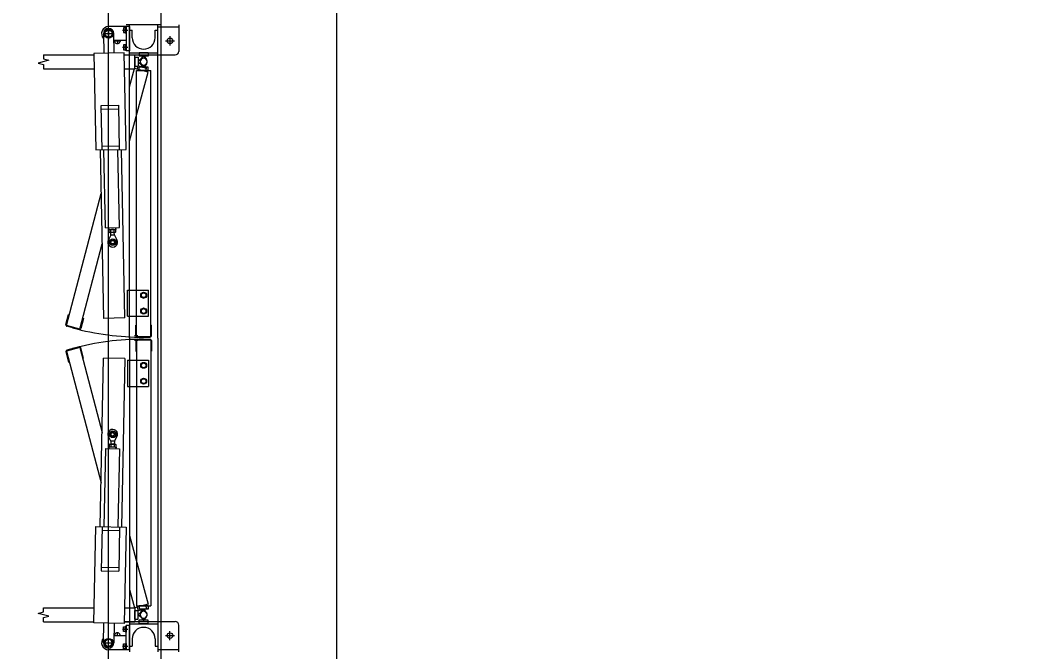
# Model space of a CAD drawing. Extents: x -264222 to -263592, y -1242345 to -1242048.
# Drawn here: x -263909.295 to -263906.403, y -1242120.997 to -1242119.195 of the extents above; entities that cross this region are included whole.
import ezdxf

# ---------------------------------------------------------------- set-up
doc = ezdxf.new("R2010")
doc.units = 0
doc.layers.add('HESCON_OSI_STAVBY_KFA', color=7, linetype='Continuous')
doc.layers.add('KFA_2D_SITUACIA_DSP', color=7, linetype='Continuous')

msp = doc.modelspace()

# ---------------------------------------------------------------- linework, layer by layer
at = {"layer": 'HESCON_OSI_STAVBY_KFA'}
msp.add_line((-263908.3928, -1242083.2372), (-263908.3928, -1242246.7072), dxfattribs=at)
at = {"layer": 'KFA_2D_SITUACIA_DSP'}
for p, q in [((-263908.8928, -1242125.4322), (-263908.8928, -1242101.7691)), ((-263908.9927, -1242119.2131), (-263909.0427, -1242119.2131)), ((-263908.8927, -1242119.2076), (-263908.9927, -1242119.2076)), ((-263908.9827, -1242119.2126), (-263908.9927, -1242119.2126)), ((-263908.9927, -1242119.2126), (-263908.9927, -1242119.2826)), ((-263908.9827, -1242120.1021), (-263908.9827, -1242119.2076)), ((-263908.9827, -1242119.2126), (-263908.9827, -1242119.2826)), ((-263908.9027, -1242120.1021), (-263908.9027, -1242119.2076)), ((-263908.8427, -1242119.2076), (-263908.8427, -1242119.2836)), ((-263909.0583, -1242119.2331), (-263909.0271, -1242119.2331)), ((-263909.0577, -1242119.2334), (-263909.0566, -1242119.2894)), ((-263909.0545, -1242119.2331), (-263909.0486, -1242119.2229)), ((-263909.0486, -1242119.2433), (-263909.0545, -1242119.2331)), ((-263909.0486, -1242119.2229), (-263909.0369, -1242119.2229)), ((-263909.0427, -1242119.2175), (-263909.0427, -1242119.2487)), ((-263909.0369, -1242119.2229), (-263909.031, -1242119.2331)), ((-263909.031, -1242119.2331), (-263909.0369, -1242119.2433)), ((-263909.0266, -1242119.2888), (-263909.0277, -1242119.2328)), ((-263909.0026, -1242119.2231), (-263908.9882, -1242119.2231)), ((-263909, -1242119.2163), (-263909, -1242119.2299)), ((-263908.9945, -1242119.2163), (-263909, -1242119.2163)), ((-263909, -1242119.2299), (-263908.9945, -1242119.2299)), ((-263908.9945, -1242119.2231), (-263908.9991, -1242119.2231)), ((-263908.9945, -1242119.2315), (-263908.9945, -1242119.2147)), ((-263908.9945, -1242119.2147), (-263908.9927, -1242119.2147)), ((-263908.9945, -1242119.2299), (-263908.9945, -1242119.2163)), ((-263908.9945, -1242119.2315), (-263908.9927, -1242119.2315)), ((-263908.9927, -1242119.2315), (-263908.9927, -1242119.2147)), ((-263908.9827, -1242119.2236), (-263908.9752, -1242119.2236)), ((-263908.9752, -1242119.2446), (-263908.9752, -1242119.2236)), ((-263908.9102, -1242119.2446), (-263908.9102, -1242119.2236)), ((-263908.9102, -1242119.2236), (-263908.9027, -1242119.2236)), ((-263908.9027, -1242119.2136), (-263908.8427, -1242119.2136)), ((-263908.8677, -1242119.2406), (-263908.8677, -1242119.2666)), ((-263909.0369, -1242119.2433), (-263909.0486, -1242119.2433)), ((-263908.9927, -1242119.2531), (-263909.0273, -1242119.2531)), ((-263909.0273, -1242119.2536), (-263909.0082, -1242119.2536)), ((-263909.0177, -1242119.2531), (-263909.0177, -1242119.2632)), ((-263909, -1242119.2653), (-263909, -1242119.2789)), ((-263908.9945, -1242119.2653), (-263909, -1242119.2653)), ((-263908.9945, -1242119.2805), (-263908.9945, -1242119.2637)), ((-263908.9945, -1242119.2637), (-263908.9927, -1242119.2637)), ((-263908.9945, -1242119.2789), (-263908.9945, -1242119.2653)), ((-263908.9927, -1242119.2805), (-263908.9927, -1242119.2637)), ((-263908.8807, -1242119.2536), (-263908.8547, -1242119.2536)), ((-263909.2284, -1242119.2931), (-263909.0851, -1242119.2931)), ((-263909.2284, -1242119.2931), (-263909.2284, -1242119.3051)), ((-263908.9981, -1242119.2883), (-263909.0851, -1242119.29)), ((-263909.0851, -1242119.29), (-263909.0796, -1242119.5649)), ((-263909.0026, -1242119.2721), (-263908.9882, -1242119.2721)), ((-263909, -1242119.2789), (-263908.9945, -1242119.2789)), ((-263908.9945, -1242119.2721), (-263908.9991, -1242119.2721)), ((-263908.9927, -1242119.5632), (-263908.9981, -1242119.2883)), ((-263908.998, -1242119.2931), (-263908.9682, -1242119.2931)), ((-263908.998, -1242119.2936), (-263908.9827, -1242119.2936)), ((-263908.9945, -1242119.2805), (-263908.9927, -1242119.2805)), ((-263908.9827, -1242119.2826), (-263908.9927, -1242119.2826)), ((-263908.9827, -1242119.2876), (-263908.9027, -1242119.2876)), ((-263908.9827, -1242119.2936), (-263908.9027, -1242119.2936)), ((-263908.9682, -1242119.3331), (-263908.9682, -1242119.2931)), ((-263908.9552, -1242119.2876), (-263908.9552, -1242119.2976)), ((-263908.9302, -1242119.2876), (-263908.9552, -1242119.2876)), ((-263908.9302, -1242119.2976), (-263908.9552, -1242119.2976)), ((-263908.9508, -1242119.3072), (-263908.9437, -1242119.2976)), ((-263908.9437, -1242119.2976), (-263908.9417, -1242119.2976)), ((-263908.9417, -1242119.2976), (-263908.9347, -1242119.3072)), ((-263908.9302, -1242119.2876), (-263908.9302, -1242119.2976)), ((-263908.9027, -1242119.2936), (-263908.8527, -1242119.2936)), ((-263909.2134, -1242119.3091), (-263909.2434, -1242119.3171)), ((-263909.2434, -1242119.3171), (-263909.2284, -1242119.3212)), ((-263909.2284, -1242119.3051), (-263909.2134, -1242119.3091)), ((-263909.2284, -1242119.3212), (-263909.2284, -1242119.3331)), ((-263908.9682, -1242119.3006), (-263908.9682, -1242119.3256)), ((-263908.9682, -1242119.3006), (-263908.9582, -1242119.3006)), ((-263908.9682, -1242119.3256), (-263908.9582, -1242119.3256)), ((-263908.9614, -1242119.3345), (-263908.9588, -1242119.3249)), ((-263908.9588, -1242119.3249), (-263908.9347, -1242119.3313)), ((-263908.9582, -1242119.3006), (-263908.9582, -1242119.3256)), ((-263908.9487, -1242119.3051), (-263908.9582, -1242119.3121)), ((-263908.9582, -1242119.3121), (-263908.9582, -1242119.3141)), ((-263908.9582, -1242119.3141), (-263908.9487, -1242119.3212)), ((-263908.9552, -1242119.3386), (-263908.9552, -1242119.3286)), ((-263908.9302, -1242119.3286), (-263908.9552, -1242119.3286)), ((-263908.9521, -1242119.3168), (-263908.9477, -1242119.3278)), ((-263908.9437, -1242119.3286), (-263908.9508, -1242119.3191)), ((-263908.9477, -1242119.3278), (-263908.9458, -1242119.3284)), ((-263908.9458, -1242119.3284), (-263908.9365, -1242119.3209)), ((-263908.9417, -1242119.3286), (-263908.9437, -1242119.3286)), ((-263908.9347, -1242119.3191), (-263908.9417, -1242119.3286)), ((-263908.9302, -1242119.3386), (-263908.9302, -1242119.3286)), ((-263909.2284, -1242119.3331), (-263909.0843, -1242119.3331)), ((-263908.9972, -1242119.3331), (-263908.9682, -1242119.3331)), ((-263908.9827, -1242119.3851), (-263908.9687, -1242119.3326)), ((-263908.9827, -1242119.5397), (-263908.93, -1242119.3429)), ((-263908.93, -1242119.3429), (-263908.9687, -1242119.3326)), ((-263908.9627, -1242120.0971), (-263908.9627, -1242119.3386)), ((-263908.9627, -1242119.3386), (-263908.9227, -1242119.3386)), ((-263908.9302, -1242119.3386), (-263908.9552, -1242119.3386)), ((-263908.9373, -1242119.341), (-263908.9347, -1242119.3313)), ((-263908.9227, -1242120.0971), (-263908.9227, -1242119.3386)), ((-263909.0637, -1242119.4385), (-263909.0137, -1242119.4375)), ((-263909.0612, -1242119.5646), (-263909.0637, -1242119.4385)), ((-263909.0112, -1242119.5636), (-263909.0137, -1242119.4375)), ((-263909.0635, -1242119.4485), (-263909.0135, -1242119.4475)), ((-263909.0614, -1242119.5546), (-263909.0114, -1242119.5536)), ((-263909.0796, -1242119.5649), (-263908.9927, -1242119.5632)), ((-263909.0667, -1242119.5647), (-263909.0571, -1242120.0456)), ((-263909.0517, -1242119.7873), (-263909.0562, -1242119.5645)), ((-263909.0117, -1242119.7865), (-263909.0162, -1242119.5637)), ((-263908.9961, -1242120.0444), (-263909.0057, -1242119.5635)), ((-263909.163, -1242120.0657), (-263909.0642, -1242119.6891)), ((-263909.0517, -1242119.7873), (-263909.0117, -1242119.7865)), ((-263909.0416, -1242119.7921), (-263909.0417, -1242119.7871)), ((-263909.0216, -1242119.7917), (-263909.0217, -1242119.7867)), ((-263909.0363, -1242119.8081), (-263909.0433, -1242119.8215)), ((-263909.0416, -1242119.7921), (-263909.0216, -1242119.7917)), ((-263909.0401, -1242119.792), (-263909.0414, -1242119.7928)), ((-263909.0413, -1242119.7993), (-263909.0414, -1242119.7928)), ((-263909.04, -1242119.8), (-263909.0413, -1242119.7993)), ((-263909.0401, -1242119.792), (-263909.0231, -1242119.7917)), ((-263909.04, -1242119.8), (-263909.023, -1242119.7997)), ((-263909.0364, -1242119.7992), (-263909.0365, -1242119.7927)), ((-263909.0363, -1242119.8081), (-263909.0365, -1242119.8)), ((-263909.0263, -1242119.8079), (-263909.0363, -1242119.8081)), ((-263909.0266, -1242119.799), (-263909.0267, -1242119.7925)), ((-263909.0263, -1242119.8079), (-263909.0265, -1242119.7998)), ((-263909.0263, -1242119.8079), (-263909.0188, -1242119.821)), ((-263909.0231, -1242119.7917), (-263909.0218, -1242119.7924)), ((-263909.023, -1242119.7997), (-263909.0217, -1242119.7989)), ((-263909.0217, -1242119.7989), (-263909.0218, -1242119.7924)), ((-263909.1244, -1242120.076), (-263909.0613, -1242119.8329)), ((-263908.9887, -1242119.9646), (-263908.9827, -1242119.9646)), ((-263908.9887, -1242120.0396), (-263908.9887, -1242119.9646)), ((-263908.9827, -1242119.9646), (-263908.9287, -1242119.9646)), ((-263908.9287, -1242120.0396), (-263908.9287, -1242119.9646)), ((-263908.9427, -1242119.9718), (-263908.9495, -1242119.9757)), ((-263908.9495, -1242119.9757), (-263908.9495, -1242119.9836)), ((-263908.9495, -1242119.9836), (-263908.9427, -1242119.9875)), ((-263908.9359, -1242119.9757), (-263908.9427, -1242119.9718)), ((-263908.9427, -1242119.9875), (-263908.9359, -1242119.9836)), ((-263908.9359, -1242119.9836), (-263908.9359, -1242119.9757)), ((-263908.9427, -1242120.0168), (-263908.9495, -1242120.0207)), ((-263908.9495, -1242120.0207), (-263908.9495, -1242120.0286)), ((-263908.9359, -1242120.0207), (-263908.9427, -1242120.0168)), ((-263908.9359, -1242120.0286), (-263908.9359, -1242120.0207)), ((-263909.1644, -1242120.0632), (-263909.1567, -1242120.0342)), ((-263909.1567, -1242120.0342), (-263909.1547, -1242120.0348)), ((-263909.1142, -1242120.0456), (-263909.1219, -1242120.0746)), ((-263909.1161, -1242120.0451), (-263909.1142, -1242120.0456)), ((-263908.9961, -1242120.0444), (-263909.0571, -1242120.0456)), ((-263908.9887, -1242120.0396), (-263908.9827, -1242120.0396)), ((-263908.9827, -1242120.0396), (-263908.9287, -1242120.0396)), ((-263908.9495, -1242120.0286), (-263908.9427, -1242120.0325)), ((-263908.9427, -1242120.0325), (-263908.9359, -1242120.0286)), ((-263909.1244, -1242120.076), (-263909.163, -1242120.0657)), ((-263909.1268, -1242120.0774), (-263909.1616, -1242120.0681)), ((-263908.9657, -1242120.0801), (-263908.9627, -1242120.0801)), ((-263908.9647, -1242120.0951), (-263908.9647, -1242120.0651)), ((-263908.9647, -1242120.0651), (-263908.9627, -1242120.0651)), ((-263908.9227, -1242120.0651), (-263908.9207, -1242120.0651)), ((-263908.9207, -1242120.0951), (-263908.9207, -1242120.0651)), ((-263908.9827, -1242120.1021), (-263908.9827, -1242120.9966)), ((-263908.9597, -1242120.0953), (-263908.9687, -1242120.0953)), ((-263908.9597, -1242120.1089), (-263908.9687, -1242120.1089)), ((-263908.9647, -1242120.1091), (-263908.9647, -1242120.1391)), ((-263908.9627, -1242120.0971), (-263908.9227, -1242120.0971)), ((-263908.9627, -1242120.1071), (-263908.9627, -1242120.8656)), ((-263908.9627, -1242120.1071), (-263908.9227, -1242120.1071)), ((-263908.9607, -1242120.0991), (-263908.9247, -1242120.0991)), ((-263908.9607, -1242120.1051), (-263908.9247, -1242120.1051)), ((-263908.9227, -1242120.1071), (-263908.9227, -1242120.8656)), ((-263908.9207, -1242120.1091), (-263908.9207, -1242120.1391)), ((-263908.9027, -1242120.1021), (-263908.9027, -1242120.9966)), ((-263909.1244, -1242120.1282), (-263909.163, -1242120.1386)), ((-263909.1268, -1242120.1268), (-263909.1616, -1242120.1361)), ((-263909.1244, -1242120.1282), (-263909.0613, -1242120.3713)), ((-263909.1142, -1242120.1586), (-263909.1219, -1242120.1296)), ((-263908.9657, -1242120.1242), (-263908.9627, -1242120.1242)), ((-263909.1644, -1242120.141), (-263909.1567, -1242120.17)), ((-263909.163, -1242120.1386), (-263909.0642, -1242120.5152)), ((-263909.1161, -1242120.1591), (-263909.1142, -1242120.1586)), ((-263909.0667, -1242120.6396), (-263909.0571, -1242120.1587)), ((-263908.9961, -1242120.1599), (-263909.0571, -1242120.1587)), ((-263908.9961, -1242120.1599), (-263909.0057, -1242120.6408)), ((-263908.9887, -1242120.1646), (-263908.9827, -1242120.1646)), ((-263908.9887, -1242120.1646), (-263908.9887, -1242120.2396)), ((-263908.9827, -1242120.1646), (-263908.9287, -1242120.1646)), ((-263908.9647, -1242120.1391), (-263908.9627, -1242120.1391)), ((-263908.9287, -1242120.1646), (-263908.9287, -1242120.2396)), ((-263908.9227, -1242120.1391), (-263908.9207, -1242120.1391)), ((-263909.1567, -1242120.17), (-263909.1547, -1242120.1695)), ((-263908.9495, -1242120.1757), (-263908.9427, -1242120.1718)), ((-263908.9495, -1242120.1836), (-263908.9495, -1242120.1757)), ((-263908.9427, -1242120.1875), (-263908.9495, -1242120.1836)), ((-263908.9427, -1242120.1718), (-263908.9359, -1242120.1757)), ((-263908.9359, -1242120.1836), (-263908.9427, -1242120.1875)), ((-263908.9359, -1242120.1757), (-263908.9359, -1242120.1836)), ((-263908.9495, -1242120.2207), (-263908.9427, -1242120.2168)), ((-263908.9495, -1242120.2286), (-263908.9495, -1242120.2207)), ((-263908.9427, -1242120.2168), (-263908.9359, -1242120.2207)), ((-263908.9359, -1242120.2207), (-263908.9359, -1242120.2286)), ((-263908.9887, -1242120.2396), (-263908.9827, -1242120.2396)), ((-263908.9827, -1242120.2396), (-263908.9287, -1242120.2396)), ((-263908.9427, -1242120.2325), (-263908.9495, -1242120.2286)), ((-263908.9359, -1242120.2286), (-263908.9427, -1242120.2325)), ((-263909.0363, -1242120.3961), (-263909.0433, -1242120.3827)), ((-263909.0363, -1242120.3961), (-263909.0365, -1242120.4043)), ((-263909.0263, -1242120.3963), (-263909.0363, -1242120.3961)), ((-263909.0263, -1242120.3963), (-263909.0265, -1242120.4045)), ((-263909.0263, -1242120.3963), (-263909.0188, -1242120.3832)), ((-263909.0517, -1242120.417), (-263909.0562, -1242120.6398)), ((-263909.0517, -1242120.417), (-263909.0117, -1242120.4178)), ((-263909.0416, -1242120.4122), (-263909.0417, -1242120.4172)), ((-263909.0416, -1242120.4122), (-263909.0216, -1242120.4126)), ((-263909.0413, -1242120.405), (-263909.0414, -1242120.4114)), ((-263909.0401, -1242120.4122), (-263909.0414, -1242120.4114)), ((-263909.04, -1242120.4042), (-263909.0413, -1242120.405)), ((-263909.0401, -1242120.4122), (-263909.0231, -1242120.4126)), ((-263909.04, -1242120.4042), (-263909.023, -1242120.4046)), ((-263909.0364, -1242120.4051), (-263909.0365, -1242120.4115)), ((-263909.0266, -1242120.4053), (-263909.0267, -1242120.4117)), ((-263909.0231, -1242120.4126), (-263909.0218, -1242120.4118)), ((-263909.023, -1242120.4046), (-263909.0217, -1242120.4054)), ((-263909.0217, -1242120.4054), (-263909.0218, -1242120.4118)), ((-263909.0216, -1242120.4126), (-263909.0217, -1242120.4176)), ((-263909.0117, -1242120.4178), (-263909.0162, -1242120.6406)), ((-263909.0851, -1242120.9143), (-263909.0796, -1242120.6393)), ((-263909.0796, -1242120.6393), (-263908.9927, -1242120.6411)), ((-263909.0612, -1242120.6397), (-263909.0637, -1242120.7657)), ((-263909.0614, -1242120.6497), (-263909.0114, -1242120.6507)), ((-263909.0112, -1242120.6407), (-263909.0137, -1242120.7667)), ((-263908.9927, -1242120.6411), (-263908.9981, -1242120.916)), ((-263908.9827, -1242120.6646), (-263908.93, -1242120.8613)), ((-263909.0637, -1242120.7657), (-263909.0137, -1242120.7667)), ((-263909.0635, -1242120.7557), (-263909.0135, -1242120.7567)), ((-263908.9827, -1242120.8191), (-263908.9687, -1242120.8717)), ((-263908.93, -1242120.8613), (-263908.9687, -1242120.8717)), ((-263909.2434, -1242120.8871), (-263909.2284, -1242120.8831)), ((-263909.2134, -1242120.8951), (-263909.2434, -1242120.8871)), ((-263909.2284, -1242120.8711), (-263909.0843, -1242120.8711)), ((-263909.2284, -1242120.8831), (-263909.2284, -1242120.8711)), ((-263908.9972, -1242120.8711), (-263908.9682, -1242120.8711)), ((-263908.9682, -1242120.8711), (-263908.9682, -1242120.9111)), ((-263908.9682, -1242120.9036), (-263908.9682, -1242120.8786)), ((-263908.9682, -1242120.8786), (-263908.9582, -1242120.8786)), ((-263908.9627, -1242120.8656), (-263908.9227, -1242120.8656)), ((-263908.9614, -1242120.8697), (-263908.9588, -1242120.8794)), ((-263908.9588, -1242120.8794), (-263908.9347, -1242120.8729)), ((-263908.9582, -1242120.9036), (-263908.9582, -1242120.8786)), ((-263908.9582, -1242120.8901), (-263908.9487, -1242120.8831)), ((-263908.9582, -1242120.8921), (-263908.9582, -1242120.8901)), ((-263908.9552, -1242120.8656), (-263908.9552, -1242120.8756)), ((-263908.9302, -1242120.8656), (-263908.9552, -1242120.8656)), ((-263908.9302, -1242120.8756), (-263908.9552, -1242120.8756)), ((-263908.9521, -1242120.8875), (-263908.9477, -1242120.8764)), ((-263908.9437, -1242120.8756), (-263908.9508, -1242120.8852)), ((-263908.9477, -1242120.8764), (-263908.9458, -1242120.8759)), ((-263908.9458, -1242120.8759), (-263908.9365, -1242120.8833)), ((-263908.9417, -1242120.8756), (-263908.9437, -1242120.8756)), ((-263908.9347, -1242120.8852), (-263908.9417, -1242120.8756)), ((-263908.9373, -1242120.8633), (-263908.9347, -1242120.8729)), ((-263908.9302, -1242120.8656), (-263908.9302, -1242120.8756)), ((-263909.2284, -1242120.8992), (-263909.2134, -1242120.8951)), ((-263909.2284, -1242120.9111), (-263909.2284, -1242120.8992)), ((-263909.2284, -1242120.9111), (-263909.0851, -1242120.9111)), ((-263908.9981, -1242120.916), (-263909.0851, -1242120.9143)), ((-263909.0577, -1242120.9708), (-263909.0566, -1242120.9148)), ((-263909.0266, -1242120.9154), (-263909.0277, -1242120.9714)), ((-263908.998, -1242120.9106), (-263908.9827, -1242120.9106)), ((-263908.998, -1242120.9111), (-263908.9682, -1242120.9111)), ((-263908.9827, -1242120.9106), (-263908.9027, -1242120.9106)), ((-263908.9827, -1242120.9166), (-263908.9027, -1242120.9166)), ((-263908.9682, -1242120.9036), (-263908.9582, -1242120.9036)), ((-263908.9487, -1242120.8992), (-263908.9582, -1242120.8921)), ((-263908.9552, -1242120.9166), (-263908.9552, -1242120.9066)), ((-263908.9302, -1242120.9066), (-263908.9552, -1242120.9066)), ((-263908.9302, -1242120.9166), (-263908.9552, -1242120.9166)), ((-263908.9508, -1242120.8971), (-263908.9437, -1242120.9066)), ((-263908.9437, -1242120.9066), (-263908.9417, -1242120.9066)), ((-263908.9417, -1242120.9066), (-263908.9347, -1242120.8971)), ((-263908.9302, -1242120.9166), (-263908.9302, -1242120.9066)), ((-263908.9027, -1242120.9106), (-263908.8527, -1242120.9106)), ((-263909.0177, -1242120.9511), (-263909.0177, -1242120.941)), ((-263909.0026, -1242120.9321), (-263908.9882, -1242120.9321)), ((-263909, -1242120.9389), (-263909, -1242120.9253)), ((-263909, -1242120.9253), (-263908.9945, -1242120.9253)), ((-263908.9945, -1242120.9389), (-263909, -1242120.9389)), ((-263908.9945, -1242120.9321), (-263908.9991, -1242120.9321)), ((-263908.9945, -1242120.9237), (-263908.9945, -1242120.9405)), ((-263908.9945, -1242120.9237), (-263908.9927, -1242120.9237)), ((-263908.9945, -1242120.9253), (-263908.9945, -1242120.9389)), ((-263908.9945, -1242120.9405), (-263908.9927, -1242120.9405)), ((-263908.9827, -1242120.9216), (-263908.9927, -1242120.9216)), ((-263908.9927, -1242120.9916), (-263908.9927, -1242120.9216)), ((-263908.9927, -1242120.9237), (-263908.9927, -1242120.9405)), ((-263908.9827, -1242120.9916), (-263908.9827, -1242120.9216)), ((-263908.8677, -1242120.9636), (-263908.8677, -1242120.9376)), ((-263908.8427, -1242120.9966), (-263908.8427, -1242120.9206)), ((-263909.0583, -1242120.9711), (-263909.0271, -1242120.9711)), ((-263909.0486, -1242120.9609), (-263909.0545, -1242120.9711)), ((-263909.0545, -1242120.9711), (-263909.0486, -1242120.9813)), ((-263909.0369, -1242120.9609), (-263909.0486, -1242120.9609)), ((-263909.0427, -1242120.9867), (-263909.0427, -1242120.9555)), ((-263909.031, -1242120.9711), (-263909.0369, -1242120.9609)), ((-263909.0369, -1242120.9813), (-263909.031, -1242120.9711)), ((-263909.0273, -1242120.9506), (-263909.0082, -1242120.9506)), ((-263908.9927, -1242120.9511), (-263909.0273, -1242120.9511)), ((-263909, -1242120.9879), (-263909, -1242120.9743)), ((-263909, -1242120.9743), (-263908.9945, -1242120.9743)), ((-263908.9945, -1242120.9727), (-263908.9945, -1242120.9895)), ((-263908.9945, -1242120.9727), (-263908.9927, -1242120.9727)), ((-263908.9945, -1242120.9743), (-263908.9945, -1242120.9879)), ((-263908.9927, -1242120.9727), (-263908.9927, -1242120.9895)), ((-263908.9752, -1242120.9596), (-263908.9752, -1242120.9806)), ((-263908.9102, -1242120.9596), (-263908.9102, -1242120.9806)), ((-263908.8807, -1242120.9506), (-263908.8547, -1242120.9506)), ((-263909.0486, -1242120.9813), (-263909.0369, -1242120.9813)), ((-263908.9927, -1242120.9911), (-263909.0427, -1242120.9911)), ((-263909.0026, -1242120.9811), (-263908.9882, -1242120.9811)), ((-263908.9945, -1242120.9879), (-263909, -1242120.9879)), ((-263908.9945, -1242120.9811), (-263908.9991, -1242120.9811)), ((-263908.9945, -1242120.9895), (-263908.9927, -1242120.9895)), ((-263908.9827, -1242120.9916), (-263908.9927, -1242120.9916)), ((-263908.9827, -1242120.9806), (-263908.9752, -1242120.9806)), ((-263908.9102, -1242120.9806), (-263908.9027, -1242120.9806)), ((-263908.9027, -1242120.9906), (-263908.8427, -1242120.9906))]:
    msp.add_line(p, q, dxfattribs=at)
msp.add_lwpolyline([(-263794.8928, -1242227.3822), (-263808.9678, -1242241.4572), (-263894.9678, -1242241.4572), (-263909.0428, -1242227.3822), (-263909.0428, -1242196.3327), (-263914.1428, -1242196.3327), (-263914.1428, -1242132.4327), (-263909.0428, -1242132.4327), (-263909.0428, -1242101.3822), (-263894.9678, -1242087.3072), (-263808.9678, -1242087.3072), (-263794.8928, -1242101.3822), (-263794.8928, -1242227.3822)], dxfattribs=at)
for centre, radius in [((-263909.0427, -1242119.2331), 0.0126), ((-263909.0427, -1242119.2331), 0.0102), ((-263908.8677, -1242119.2536), 0.008), ((-263909.0309, -1242119.828), 0.00952), ((-263909.0309, -1242119.828), 0.00645), ((-263909.0309, -1242119.828), 0.005), ((-263908.9427, -1242119.9796), 0.0084), ((-263908.9427, -1242119.9796), 0.0068), ((-263908.9427, -1242120.0246), 0.0084), ((-263908.9427, -1242120.0246), 0.0068), ((-263908.9427, -1242120.1796), 0.0084), ((-263908.9427, -1242120.1796), 0.0068), ((-263908.9427, -1242120.2246), 0.0084), ((-263908.9427, -1242120.2246), 0.0068), ((-263909.0309, -1242120.3762), 0.00952), ((-263909.0309, -1242120.3762), 0.00645), ((-263909.0309, -1242120.3762), 0.005), ((-263908.8677, -1242120.9506), 0.008), ((-263909.0427, -1242120.9711), 0.0126), ((-263909.0427, -1242120.9711), 0.0102)]:
    msp.add_circle(centre, radius, dxfattribs=at)
for centre, radius, start, end in [((-263909.0427, -1242119.2331), 0.02, 90, 222.5496), ((-263909.0427, -1242119.2331), 0.015, 1.14, 181.14), ((-263908.9932, -1242119.2197), 0.0068, 150, 210), ((-263908.9932, -1242119.2265), 0.0068, 150, 210), ((-263909.0177, -1242119.2536), 0.008, 176.4167, 3.5833), ((-263908.9932, -1242119.2687), 0.0068, 150, 210), ((-263908.9427, -1242119.2446), 0.0325, 180, 0), ((-263908.9932, -1242119.2755), 0.0068, 150, 210), ((-263908.8527, -1242119.2836), 0.01, 270, 0), ((-263908.9427, -1242119.3131), 0.01, 323.6139, 216.3861), ((-263908.9427, -1242119.3131), 0.01, 308.6139, 201.3861), ((-263908.9427, -1242119.3131), 0.01, 143.6139, 36.3861), ((-263908.9427, -1242119.3131), 0.01, 233.6139, 126.3861), ((-263909.0389, -1242119.7963), 0.00432, 56.5466, 125.7334), ((-263909.0389, -1242119.7957), 0.00432, 236.5466, 305.7334), ((-263909.0313, -1242119.808), 0.0161, 73.4401, 108.8399), ((-263909.0365, -1242119.7927), 0.0001, 291.9532, 1.14), ((-263909.0318, -1242119.7837), 0.0161, 253.4401, 288.8399), ((-263909.0364, -1242119.7992), 0.0001, 1.14, 70.3268), ((-263909.0242, -1242119.796), 0.00432, 56.5466, 125.7334), ((-263909.0242, -1242119.7954), 0.00432, 236.5466, 305.7334), ((-263909.0309, -1242119.828), 0.014, 152.4029, 29.8771), ((-263909.1606, -1242120.0643), 0.004, 165, 255), ((-263908.9427, -1242119.3131), 0.7862, 255, 270), ((-263909.1258, -1242120.0736), 0.004, 255, 345), ((-263908.9427, -1242120.8911), 0.7862, 90, 105), ((-263908.9607, -1242120.0951), 0.004, 180, 270), ((-263908.9607, -1242120.1091), 0.004, 90, 180), ((-263908.9247, -1242120.0951), 0.004, 270, 0), ((-263908.9247, -1242120.1091), 0.004, 0, 90), ((-263909.1606, -1242120.14), 0.004, 105, 195), ((-263909.1258, -1242120.1307), 0.004, 15, 105), ((-263909.0309, -1242120.3762), 0.014, 330.1229, 207.5971), ((-263909.0389, -1242120.4079), 0.00432, 234.2666, 303.4534), ((-263909.0389, -1242120.4086), 0.00432, 54.2666, 123.4534), ((-263909.0365, -1242120.4115), 0.0001, 358.86, 68.0468), ((-263909.0313, -1242120.3963), 0.0161, 251.1601, 286.5599), ((-263909.0318, -1242120.4205), 0.0161, 71.1601, 106.5599), ((-263909.0364, -1242120.4051), 0.0001, 289.6732, 358.86), ((-263909.0242, -1242120.4082), 0.00432, 234.2666, 303.4534), ((-263909.0242, -1242120.4089), 0.00432, 54.2666, 123.4534), ((-263908.9427, -1242120.8911), 0.01, 323.6139, 216.3861), ((-263908.9427, -1242120.8911), 0.01, 158.6139, 51.3861), ((-263908.9427, -1242120.8911), 0.01, 143.6139, 36.3861), ((-263908.9427, -1242120.8911), 0.01, 233.6139, 126.3861), ((-263908.8527, -1242120.9206), 0.01, 0, 90), ((-263909.0177, -1242120.9506), 0.008, 356.4167, 183.5833), ((-263908.9932, -1242120.9287), 0.0068, 150, 210), ((-263908.9932, -1242120.9355), 0.0068, 150, 210), ((-263908.9427, -1242120.9596), 0.0325, 0, 180), ((-263909.0427, -1242120.9711), 0.02, 137.4504, 270), ((-263909.0427, -1242120.9711), 0.015, 178.86, 358.86), ((-263908.9932, -1242120.9777), 0.0068, 150, 210), ((-263908.9932, -1242120.9845), 0.0068, 150, 210)]:
    msp.add_arc(centre, radius, start, end, dxfattribs=at)

doc.saveas('drawing.dxf')
